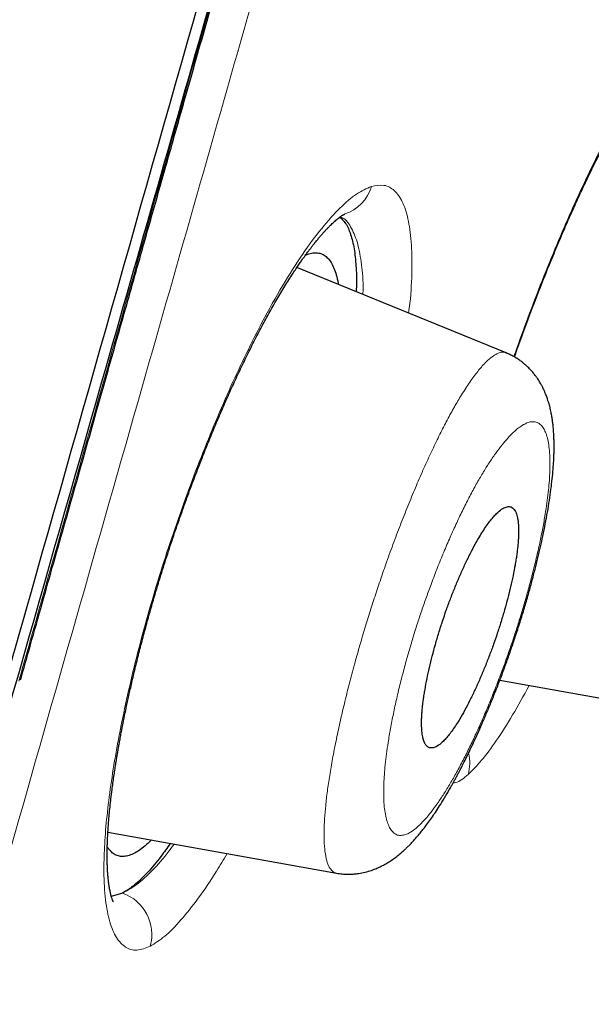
# Model space of a CAD drawing. Header units: millimetres. Extents: x 8 to 473, y 11 to 654.
# Tile 619 of 656: x 447.46 to 451.51, y 558.98 to 565.96. Entities that reach past the tile are written whole.
import ezdxf

# ---------------------------------------------------------------- set-up
doc = ezdxf.new("R2010")
doc.units = ezdxf.units.MM

msp = doc.modelspace()

# ---------------------------------------------------------------- linework, layer by layer
at = {"color": 7, "linetype": 'Continuous', "lineweight": 30}
for p, q in [((450.9049, 563.5999), (449.4221, 564.2038)), ((450.8602, 561.2796), (451.9202, 561.0896)), ((448.0837, 560.2028), (449.7032, 559.9125)), ((448.1876, 559.7709), (448.1078, 559.748))]:
    msp.add_line(p, q, dxfattribs=at)
at = {"color": 8, "linetype": 'Continuous', "lineweight": 0}
for centre, radius, start, end in [((449.6756, 564.8566), 0.2859, 287.65827, 344.28181), ((450.3543, 560.6931), 0.2933, 343.95769, 13.51961), ((448.0854, 559.4788), 0.3095, 344.1515, 70.71611)]:
    msp.add_arc(centre, radius, start, end, dxfattribs=at)
at = {"color": 7, "linetype": 'Continuous', "lineweight": 30}
for points, knots in [([(470.1608, 650.2847), (470.1654, 650.2685), (470.1751, 650.2342), (470.1654, 650.1301), (470.1214, 649.9157), (470.0193, 649.5055), (469.8502, 648.8522), (469.6064, 647.9407), (469.2849, 646.7779), (468.8814, 645.329), (468.4353, 643.7426), (467.9675, 642.0862), (467.5037, 640.4457), (466.9694, 638.5517), (466.3595, 636.3746), (465.6859, 633.9339), (464.9217, 631.1515), (464.0772, 628.0633), (463.1636, 624.7138), (462.2419, 621.3307), (461.3169, 617.9384), (460.0873, 613.4266), (458.5443, 607.7908), (456.6918, 601.0441), (454.8383, 594.3309), (452.9864, 587.6382), (451.1612, 581.0945), (449.3675, 574.6805), (447.6064, 568.3986), (446.0876, 562.982), (444.8124, 558.4382), (443.7808, 554.7617), (442.754, 551.1009), (442.091, 548.7319), (441.7579, 547.5418)], [0, 0, 0, 0, 0.026643, 0.056461, 0.086551, 0.11684, 0.14723, 0.177651, 0.208116, 0.238721, 0.269551, 0.290293, 0.311234, 0.332423, 0.353891, 0.375326, 0.396544, 0.421695, 0.446548, 0.471138, 0.49552, 0.519728, 0.567844, 0.615722, 0.66337, 0.710804, 0.758299, 0.802852, 0.847609, 0.892545, 0.919139, 0.945881, 0.972812, 1, 1, 1, 1]), ([(454.4334, 650.0654), (454.4319, 650.0625), (454.4075, 650.0171), (454.362, 649.9324), (454.2984, 649.8139), (454.2394, 649.7042), (454.1848, 649.6023), (454.1341, 649.5078), (454.0875, 649.4208), (454.0449, 649.3414), (454.0068, 649.2703), (453.9732, 649.2075), (453.944, 649.1529), (453.9192, 649.1066), (453.899, 649.0688), (453.8832, 649.0394), (453.871, 649.0166), (453.8601, 648.9962), (453.8455, 648.9688), (453.8247, 648.9299), (453.7981, 648.8801), (453.7679, 648.8236), (453.7344, 648.7609), (453.6976, 648.692), (453.6421, 648.5881), (453.5702, 648.4534), (453.4835, 648.2906), (453.3993, 648.1326), (453.3177, 647.9794), (453.2387, 647.8308), (453.1614, 647.6854), (453.0832, 647.5381), (453.0013, 647.3838), (452.9142, 647.2194), (452.8216, 647.0446), (452.7237, 646.8594), (452.6203, 646.664), (452.5117, 646.4581), (452.4173, 646.2791), (452.3385, 646.1295), (452.2775, 646.0137), (452.218, 645.9005), (452.1616, 645.7933), (452.1092, 645.6936), (452.0617, 645.6031), (452.0188, 645.5214), (451.9804, 645.4483), (451.9456, 645.3819), (451.9143, 645.3222), (451.8884, 645.2728), (451.8674, 645.2328), (451.85, 645.1997), (451.8318, 645.165), (451.8105, 645.1242), (451.7845, 645.0747), (451.7546, 645.0175), (451.7209, 644.9532), (451.6836, 644.8819), (451.6422, 644.8027), (451.5977, 644.7176), (451.4986, 644.5278), (451.3476, 644.2385), (451.1536, 643.866), (450.9705, 643.5136), (450.7978, 643.1805), (450.6283, 642.853), (450.4622, 642.5316), (450.2999, 642.2167), (450.1414, 641.9088), (449.987, 641.6083), (449.8471, 641.3356), (449.721, 641.0896), (449.6083, 640.8691), (449.498, 640.6532), (449.3955, 640.4523), (449.3013, 640.2676), (449.2159, 640.0998), (449.1345, 639.9397), (449.057, 639.7872), (448.9838, 639.643), (448.915, 639.5073), (448.8504, 639.3799), (448.7897, 639.26), (448.7325, 639.147), (448.6789, 639.041), (448.629, 638.9423), (448.5831, 638.8515), (448.5414, 638.7688), (448.5037, 638.6941), (448.4701, 638.6275), (448.4422, 638.5723), (448.4197, 638.5276), (448.4015, 638.4915), (448.3834, 638.4555), (448.363, 638.4151), (448.3389, 638.3671), (448.3109, 638.3116), (448.2794, 638.249), (448.2444, 638.1795), (448.2033, 638.0978), (448.1556, 638.0029), (448.1009, 637.894), (448.0415, 637.7756), (447.9774, 637.6478), (447.9087, 637.5106), (447.8392, 637.3718), (447.7693, 637.2321), (447.6995, 637.0924), (447.6264, 636.946), (447.5511, 636.7951), (447.451, 636.5942), (447.3283, 636.3477), (447.1753, 636.0397), (447.0172, 635.7208), (446.8544, 635.3918), (446.6924, 635.0639), (446.5314, 634.7372), (446.3715, 634.4121), (446.2166, 634.0963), (446.0665, 633.7899), (445.9345, 633.52), (445.82, 633.2853), (445.7215, 633.0833), (445.6233, 632.8815), (445.5236, 632.6764), (445.41, 632.4424), (445.2819, 632.1781), (445.1386, 631.8819), (444.9961, 631.5867), (444.8547, 631.2935), (444.7149, 631.0028), (444.5714, 630.7039), (444.4243, 630.3969), (444.2736, 630.0817), (444.1193, 629.7584), (443.9614, 629.4267), (443.7998, 629.0866), (443.6346, 628.7379), (443.4657, 628.3807), (443.2931, 628.0148), (443.1204, 627.6477), (442.9477, 627.2797), (442.7751, 626.9111), (442.5995, 626.535), (442.4208, 626.1514), (442.2543, 625.7929), (442.1004, 625.4608), (441.9594, 625.1561), (441.8175, 624.8485), (441.6763, 624.5419), (441.5377, 624.2403), (441.3951, 623.9292), (441.2489, 623.6097), (441.0996, 623.2825), (440.9552, 622.9655), (440.8205, 622.6692), (440.6953, 622.3929), (440.579, 622.1362), (440.4668, 621.8879), (440.3587, 621.6481), (440.2546, 621.4169), (440.1545, 621.1942), (440.0584, 620.9801), (439.9662, 620.7746), (439.8781, 620.5776), (439.7938, 620.389), (439.7134, 620.2089), (439.6369, 620.0373), (439.5643, 619.8741), (439.4955, 619.7193), (439.4305, 619.573), (439.3684, 619.4331), (439.3094, 619.3), (439.2535, 619.1738), (439.2013, 619.0558), (439.152, 618.9443), (439.105, 618.8378), (439.0621, 618.7407), (439.0232, 618.6525), (438.9885, 618.5737), (438.9562, 618.5005), (438.9268, 618.4338), (438.9005, 618.374), (438.8771, 618.3209), (438.8559, 618.2725), (438.8351, 618.2254), (438.8074, 618.1623), (438.7714, 618.0805), (438.7264, 617.9778), (438.6776, 617.8665), (438.6246, 617.7457), (438.5675, 617.6152), (438.5062, 617.475), (438.441, 617.3259), (438.372, 617.1678), (438.2992, 617.0007), (438.2226, 616.8247), (438.1399, 616.6346), (438.0511, 616.43), (437.956, 616.2104), (437.8565, 615.9805), (437.7528, 615.7403), (437.6454, 615.4914), (437.5346, 615.2338), (437.4203, 614.9675), (437.3017, 614.6908), (437.1836, 614.4145), (437.066, 614.139), (436.9493, 613.8649), (436.8291, 613.582), (436.7056, 613.2905), (436.5787, 612.9906), (436.4487, 612.6825), (436.3158, 612.3666), (436.18, 612.0432), (436.0415, 611.7125), (435.9002, 611.3744), (435.7562, 611.0286), (435.6092, 610.6747), (435.4591, 610.3124), (435.3058, 609.9412), (435.1493, 609.5611), (434.9871, 609.1659), (434.8195, 608.7563), (434.6471, 608.3336), (434.4731, 607.9053), (434.2977, 607.4721), (434.1209, 607.0338), (433.9371, 606.5767), (433.7463, 606.1002), (433.5482, 605.6035), (433.3481, 605.0995), (433.1458, 604.5878), (432.9413, 604.0684), (432.7349, 603.5417), (432.52, 602.9909), (432.2972, 602.4169), (432.0664, 601.8195), (431.8344, 601.2155), (431.6005, 600.6035), (431.3873, 600.0425), (431.1948, 599.5334), (431.023, 599.0775), (430.85, 598.6161), (430.6762, 598.1507), (430.5026, 597.684), (430.3305, 597.2195), (430.1554, 596.7447), (429.9772, 596.2592), (429.7946, 595.7596), (429.6117, 595.2566), (429.4273, 594.7474), (429.2317, 594.2042), (429.0252, 593.6279), (428.8086, 593.0199), (428.5916, 592.4069), (428.3735, 591.7871), (428.1554, 591.1637), (427.9378, 590.5377), (427.721, 589.91), (427.5034, 589.2761), (427.2931, 588.6594), (427.0905, 588.0614), (426.8957, 587.483), (426.7003, 586.8994), (426.5037, 586.3087), (426.306, 585.7107), (426.1078, 585.1073), (425.9099, 584.5008), (425.7123, 583.8915), (425.5144, 583.277), (425.3157, 582.6556), (425.1165, 582.0286), (424.9176, 581.3979), (424.7187, 580.7626), (424.5193, 580.1211), (424.3196, 579.4738), (424.1027, 578.7653), (423.8689, 577.995), (423.6185, 577.1615), (423.3685, 576.3208), (423.1189, 575.473), (422.8772, 574.6432), (422.6431, 573.831), (422.4165, 573.0367), (422.1904, 572.2359), (421.9649, 571.4291), (421.7402, 570.616), (421.516, 569.796), (421.3086, 569.0286), (421.1177, 568.315), (420.9433, 567.6569), (420.7697, 566.996), (420.5968, 566.3309), (420.424, 565.6602), (420.2515, 564.9837), (420.0702, 564.2654), (419.8806, 563.5056), (419.6827, 562.7027), (419.4857, 561.8938), (419.2901, 561.0796), (419.0959, 560.2608), (418.9065, 559.4511), (418.7216, 558.6501), (418.5414, 557.8589), (418.3628, 557.0635), (418.1856, 556.2643), (418.0693, 555.7298), (418.011, 555.4618)], [0, 0, 0, 0, 0.000098, 0.001589, 0.002961, 0.004242, 0.00543, 0.006526, 0.007549, 0.008475, 0.009305, 0.010038, 0.010675, 0.011215, 0.011658, 0.011998, 0.012244, 0.012453, 0.012707, 0.013199, 0.013803, 0.014438, 0.015163, 0.015978, 0.016832, 0.01877, 0.020652, 0.022477, 0.024245, 0.025957, 0.027612, 0.029269, 0.031038, 0.032921, 0.03492, 0.037035, 0.039266, 0.041612, 0.044074, 0.045383, 0.046721, 0.048028, 0.049247, 0.050381, 0.051428, 0.052336, 0.053167, 0.053922, 0.054599, 0.0552, 0.055603, 0.055963, 0.056324, 0.056783, 0.057341, 0.058, 0.058713, 0.059514, 0.060405, 0.061382, 0.062385, 0.066803, 0.071131, 0.074925, 0.078657, 0.082323, 0.085919, 0.089437, 0.092874, 0.096225, 0.099487, 0.101989, 0.10444, 0.106842, 0.109184, 0.111131, 0.112992, 0.114769, 0.116461, 0.118068, 0.119563, 0.120976, 0.122305, 0.123549, 0.124732, 0.125825, 0.12683, 0.127746, 0.128572, 0.129309, 0.129957, 0.130402, 0.130792, 0.131153, 0.131594, 0.132127, 0.132741, 0.133433, 0.134198, 0.135038, 0.136134, 0.137333, 0.138637, 0.140043, 0.141553, 0.143166, 0.144627, 0.146163, 0.147774, 0.149456, 0.15114, 0.154396, 0.157583, 0.161287, 0.164896, 0.168411, 0.172075, 0.175635, 0.179091, 0.182444, 0.185691, 0.187941, 0.190136, 0.192311, 0.194549, 0.196853, 0.19997, 0.203199, 0.20654, 0.209617, 0.212782, 0.216035, 0.219375, 0.222802, 0.226316, 0.22992, 0.233613, 0.237397, 0.241273, 0.245242, 0.249301, 0.253212, 0.257204, 0.261275, 0.265426, 0.269655, 0.272904, 0.276197, 0.279534, 0.28287, 0.286126, 0.289301, 0.292939, 0.296465, 0.299882, 0.303186, 0.306042, 0.308806, 0.311478, 0.314057, 0.316544, 0.318938, 0.321239, 0.323448, 0.325564, 0.327589, 0.329523, 0.331365, 0.333117, 0.334777, 0.336347, 0.337826, 0.339278, 0.340631, 0.341885, 0.343076, 0.344216, 0.345306, 0.346199, 0.347051, 0.347837, 0.348552, 0.349195, 0.349759, 0.350256, 0.35075, 0.351274, 0.352281, 0.35338, 0.354571, 0.355854, 0.357258, 0.358758, 0.360354, 0.362045, 0.363832, 0.365713, 0.36769, 0.369926, 0.372272, 0.374727, 0.377292, 0.379965, 0.382698, 0.385538, 0.388487, 0.391547, 0.394375, 0.397295, 0.400308, 0.403412, 0.406605, 0.409883, 0.413244, 0.416683, 0.420196, 0.423787, 0.427457, 0.431212, 0.435054, 0.43899, 0.44302, 0.447141, 0.451552, 0.456033, 0.460564, 0.465145, 0.469776, 0.47446, 0.479632, 0.484871, 0.490184, 0.495575, 0.50105, 0.5066, 0.512209, 0.518433, 0.524705, 0.531042, 0.537459, 0.543972, 0.548688, 0.553463, 0.558297, 0.563178, 0.568071, 0.572938, 0.577743, 0.582952, 0.588145, 0.593384, 0.59869, 0.604071, 0.610361, 0.61669, 0.623049, 0.629483, 0.636009, 0.64247, 0.648969, 0.655537, 0.662177, 0.668131, 0.674101, 0.680125, 0.686228, 0.692406, 0.698644, 0.704904, 0.711166, 0.717479, 0.723888, 0.73035, 0.736821, 0.743335, 0.749925, 0.756573, 0.763256, 0.771713, 0.780244, 0.788845, 0.797504, 0.80623, 0.814259, 0.822361, 0.830516, 0.838728, 0.846995, 0.855321, 0.863723, 0.870371, 0.877044, 0.883739, 0.890466, 0.897249, 0.904107, 0.910995, 0.919032, 0.927134, 0.93531, 0.943515, 0.951754, 0.960056, 0.967965, 0.975929, 0.983915, 0.991936, 1, 1, 1, 1]), ([(471.4836, 648.3303), (471.4879, 648.3155), (471.497, 648.2838), (471.4877, 648.1781), (471.4456, 647.9599), (471.3474, 647.5483), (471.1956, 646.941), (470.9982, 646.1797), (470.7686, 645.319), (470.4898, 644.2895), (470.1584, 643.0731), (469.787, 641.7247), (469.3798, 640.2544), (468.9431, 638.6817), (468.4864, 637.039), (468.0241, 635.3663), (467.5731, 633.7197), (467.092, 631.9576), (466.5304, 629.9002), (465.8857, 627.5387), (465.1596, 624.8816), (464.4179, 622.1717), (463.6656, 619.4295), (462.906, 616.6678), (461.888, 612.9715), (460.6042, 608.3349), (459.0557, 602.7627), (457.5018, 597.1937), (455.9437, 591.6319), (454.3834, 586.0743), (452.8986, 580.8141), (451.495, 575.8491), (450.1724, 571.1824), (448.8505, 566.5241), (447.6958, 562.4581), (446.7083, 558.9853), (445.8879, 556.0994), (445.0749, 553.2398), (444.2714, 550.4099), (443.7526, 548.575), (443.4929, 547.6567)], [0, 0, 0, 0, 0.0263947, 0.0567135, 0.0870843, 0.1174919, 0.1479186, 0.1722719, 0.1966285, 0.2209895, 0.2453683, 0.2697732, 0.2901329, 0.310517, 0.330927, 0.3462517, 0.3615813, 0.3769064, 0.39222, 0.4126117, 0.4329787, 0.453321, 0.473641, 0.4939369, 0.5142124, 0.554725, 0.5952005, 0.6356391, 0.6760307, 0.7163943, 0.7567769, 0.7907369, 0.8247232, 0.8587319, 0.8927619, 0.9141655, 0.9355885, 0.9570317, 0.9784983, 1, 1, 1, 1]), ([(447.4647, 561.2817), (447.4814, 561.3406), (447.5256, 561.4969), (447.5972, 561.7501), (447.6794, 562.0407), (447.7611, 562.3293), (447.8421, 562.6158), (447.9221, 562.8988), (447.9999, 563.1739), (448.0747, 563.4389), (448.1465, 563.693), (448.2158, 563.938), (448.2781, 564.1584), (448.3348, 564.3586), (448.3872, 564.5439), (448.4412, 564.7348), (448.5007, 564.9449), (448.5659, 565.1753), (448.6371, 565.4266), (448.7107, 565.6867), (448.7864, 565.954), (448.8631, 566.2249), (448.9636, 566.5796), (449.0867, 567.0143), (449.2319, 567.5271), (449.3753, 568.0332), (449.5174, 568.5351), (449.7048, 569.1965), (449.9378, 570.0192), (450.2342, 571.066), (450.5485, 572.176), (450.8806, 573.3493), (451.2206, 574.5511), (451.5686, 575.7813), (451.9244, 577.0401), (452.2801, 578.2994), (452.6357, 579.559), (453.0324, 580.9658), (453.4705, 582.5195), (453.9494, 584.2203), (454.4277, 585.9213), (454.9052, 587.6226), (455.3815, 589.3243), (455.848, 590.9938), (456.3049, 592.6312), (456.7521, 594.2363), (457.1991, 595.8417), (457.6457, 597.4473), (458.0495, 598.9), (458.4105, 600.1999), (458.7289, 601.3469), (459.047, 602.4938), (459.3648, 603.6406), (459.6824, 604.7873), (459.9997, 605.9337), (460.3021, 607.0271), (460.5197, 607.8144), (460.6316, 608.2195), (460.6525, 608.2954)], [0, 0, 0, 0, 0.003805, 0.010102, 0.016351, 0.022552, 0.028705, 0.034808, 0.040766, 0.046408, 0.051855, 0.057108, 0.062165, 0.06603, 0.06999, 0.074081, 0.078303, 0.0835, 0.088884, 0.094453, 0.100209, 0.106049, 0.111843, 0.122976, 0.133937, 0.144725, 0.155409, 0.166092, 0.187077, 0.208062, 0.233044, 0.258026, 0.283008, 0.309774, 0.336541, 0.363309, 0.390078, 0.416849, 0.452974, 0.489095, 0.525215, 0.561336, 0.597458, 0.633581, 0.667639, 0.701698, 0.735756, 0.769816, 0.803876, 0.828205, 0.852534, 0.876862, 0.901191, 0.92552, 0.949849, 0.974178, 0.995159, 1, 1, 1, 1]), ([(443.571, 547.5475), (443.9257, 548.8304), (444.6318, 551.3846), (445.7606, 555.3792), (446.9058, 559.4133), (448.1991, 563.9488), (449.4921, 568.476), (450.3966, 571.6489), (450.7776, 572.9855)], [0, 0, 0, 0, 0.159782, 0.318102, 0.476219, 0.6347, 0.846114, 1, 1, 1, 1]), ([(450.9642, 563.5706), (450.97, 563.5871), (450.9939, 563.6555), (451.0376, 563.7753), (451.0954, 563.9301), (451.1554, 564.0847), (451.2144, 564.2318), (451.2709, 564.368), (451.3232, 564.4902), (451.3724, 564.6018), (451.4183, 564.703), (451.4607, 564.7938), (451.4995, 564.8746), (451.5347, 564.946), (451.5666, 565.0092), (451.5953, 565.0649), (451.6211, 565.1138), (451.6447, 565.1577), (451.6668, 565.198), (451.6882, 565.2364), (451.7066, 565.2686), (451.723, 565.297), (451.7385, 565.3236), (451.7563, 565.3535), (451.7755, 565.3852), (451.7956, 565.4176), (451.8163, 565.4501), (451.8412, 565.4883), (451.8692, 565.5299), (451.8993, 565.5724), (451.9269, 565.6098), (451.9522, 565.6421), (451.9734, 565.6679), (451.9915, 565.6887), (452.0068, 565.7055), (452.0204, 565.7196), (452.0299, 565.7289), (452.0363, 565.7349), (452.0405, 565.7387), (452.0449, 565.7427), (452.0496, 565.7467), (452.0549, 565.7511), (452.0606, 565.7555), (452.0638, 565.7576), (452.0655, 565.7588)], [0, 0, 0, 0, 0.0145869, 0.0603107, 0.1068171, 0.1540996, 0.2021496, 0.2447468, 0.2849127, 0.3226134, 0.3578529, 0.3906343, 0.4204036, 0.4477719, 0.4727549, 0.4953637, 0.5159518, 0.5344043, 0.5523115, 0.569896, 0.5871591, 0.5980024, 0.6112188, 0.6267649, 0.6436164, 0.6613264, 0.679893, 0.6991861, 0.7294301, 0.7587811, 0.7871011, 0.8139442, 0.8399744, 0.8595343, 0.8802132, 0.8994483, 0.9165743, 0.9240067, 0.931404, 0.9390708, 0.9494561, 0.9630837, 0.9799378, 1, 1, 1, 1]), ([(448.1222, 559.709), (448.1222, 559.7091), (448.1221, 559.7092), (448.1213, 559.7108), (448.12, 559.7135), (448.1187, 559.7164), (448.1176, 559.7191), (448.1164, 559.722), (448.1148, 559.7262), (448.1126, 559.7323), (448.1102, 559.7397), (448.108, 559.7473), (448.1061, 559.754), (448.1043, 559.7608), (448.1023, 559.7692), (448.0998, 559.7805), (448.0971, 559.7937), (448.0946, 559.8074), (448.0927, 559.8195), (448.091, 559.8306), (448.0894, 559.8422), (448.0877, 559.8559), (448.0857, 559.875), (448.0834, 559.8995), (448.0814, 559.9286), (448.0799, 559.9583), (448.079, 559.9863), (448.0785, 560.0115), (448.0784, 560.0326), (448.0784, 560.0505), (448.0786, 560.068), (448.0789, 560.0881), (448.0795, 560.1126), (448.0806, 560.1415), (448.082, 560.1731), (448.0839, 560.2061), (448.086, 560.2387), (448.089, 560.2785), (448.0931, 560.3254), (448.0986, 560.3816), (448.1052, 560.4411), (448.1122, 560.4977), (448.1193, 560.5506), (448.1257, 560.5965), (448.1322, 560.6401), (448.1381, 560.6779), (448.1432, 560.7095), (448.1477, 560.7368), (448.1521, 560.7631), (448.1568, 560.7903), (448.162, 560.82), (448.1679, 560.8524), (448.1744, 560.8877), (448.1832, 560.9343), (448.1948, 560.9938), (448.2101, 561.0682), (448.2276, 561.1505), (448.2478, 561.2408), (448.2708, 561.3393), (448.2967, 561.4451), (448.325, 561.5555), (448.3549, 561.6674), (448.3859, 561.7785), (448.4222, 561.9038), (448.4644, 562.0426), (448.5128, 562.1939), (448.562, 562.3413), (448.6119, 562.4843), (448.6621, 562.6227), (448.7123, 562.7561), (448.7604, 562.8792), (448.8066, 562.9939), (448.8517, 563.1024), (448.8986, 563.2118), (448.9475, 563.3222), (448.9983, 563.433), (449.0508, 563.5435), (449.1049, 563.6532), (449.1605, 563.7611), (449.2171, 563.8662), (449.2741, 563.967), (449.3308, 564.0622), (449.3749, 564.1323), (449.4068, 564.1811), (449.4268, 564.211), (449.4454, 564.2381), (449.4616, 564.2612), (449.4749, 564.2799), (449.4853, 564.2943), (449.4945, 564.3068), (449.5043, 564.32), (449.5163, 564.3359), (449.5296, 564.3532), (449.5432, 564.3706), (449.5583, 564.3894), (449.5741, 564.4087), (449.5911, 564.4287), (449.6077, 564.4477), (449.6246, 564.4663), (449.6408, 564.4834), (449.6551, 564.4981), (449.6676, 564.5104), (449.68, 564.5221), (449.6928, 564.5337), (449.7056, 564.5447), (449.7165, 564.5536), (449.7254, 564.5605), (449.7324, 564.5656), (449.739, 564.5702), (449.7446, 564.5739), (449.7489, 564.5766), (449.7523, 564.5787), (449.7555, 564.5805), (449.7582, 564.582), (449.7606, 564.5832), (449.7624, 564.5841), (449.7626, 564.5842), (449.7628, 564.5843)], [0, 0, 0, 0, 0.005534, 0.011469, 0.017179, 0.022159, 0.025426, 0.028575, 0.032423, 0.03699, 0.042979, 0.047951, 0.051713, 0.054966, 0.059212, 0.064504, 0.071117, 0.076941, 0.081756, 0.085582, 0.089541, 0.094244, 0.099693, 0.108363, 0.117143, 0.125447, 0.133273, 0.13947, 0.144712, 0.148879, 0.152479, 0.15704, 0.16267, 0.168958, 0.175968, 0.182811, 0.1894, 0.195735, 0.206391, 0.216406, 0.227026, 0.2385, 0.24615, 0.254139, 0.261625, 0.267789, 0.272629, 0.276942, 0.280863, 0.285149, 0.2898, 0.294832, 0.300253, 0.306062, 0.316104, 0.327129, 0.339137, 0.352128, 0.366102, 0.381058, 0.3966, 0.411939, 0.427055, 0.44194, 0.46278, 0.483142, 0.503038, 0.522473, 0.541451, 0.559972, 0.578034, 0.593475, 0.609174, 0.625429, 0.642237, 0.659592, 0.677489, 0.695923, 0.71489, 0.734373, 0.754285, 0.774266, 0.79427, 0.801747, 0.809227, 0.816345, 0.82243, 0.82747, 0.831465, 0.834363, 0.838164, 0.842902, 0.848514, 0.854117, 0.859424, 0.866962, 0.873947, 0.881211, 0.888893, 0.896816, 0.903731, 0.909592, 0.915682, 0.923221, 0.930552, 0.937331, 0.943294, 0.948613, 0.954082, 0.959779, 0.963597, 0.96736, 0.971171, 0.976161, 0.982636, 0.990586, 1, 1, 1, 1]), ([(449.7274, 564.5619), (449.7415, 564.5484), (449.7717, 564.5195), (449.8048, 564.4427), (449.8295, 564.3422), (449.8423, 564.2188), (449.8466, 564.1154), (449.8432, 564.047), (449.8425, 564.0326)], [0, 0, 0, 0, 0.176894, 0.37747, 0.573158, 0.764022, 0.950208, 1, 1, 1, 1]), ([(449.4834, 564.2915), (449.4914, 564.2951), (449.5126, 564.3046), (449.5441, 564.31), (449.5779, 564.3088), (449.6086, 564.2979), (449.636, 564.2779), (449.6601, 564.249), (449.681, 564.2116), (449.6983, 564.1651), (449.71, 564.1226), (449.7147, 564.0928), (449.7161, 564.0841)], [0, 0, 0, 0, 0.066744, 0.17746, 0.28816, 0.398925, 0.509815, 0.620822, 0.731919, 0.843064, 0.95421, 1, 1, 1, 1]), ([(449.7035, 559.9124), (449.717, 559.9103), (449.7415, 559.9065), (449.7754, 559.9048), (449.8012, 559.9049), (449.8262, 559.9062), (449.8559, 559.9092), (449.8966, 559.9164), (449.9398, 559.9281), (449.9788, 559.9423), (450.0135, 559.9578), (450.0448, 559.974), (450.0765, 559.9929), (450.1075, 560.0138), (450.1373, 560.0363), (450.1645, 560.059), (450.1873, 560.0795), (450.2071, 560.0985), (450.2272, 560.1187), (450.2509, 560.1439), (450.2764, 560.1728), (450.3, 560.2012), (450.321, 560.2278), (450.3437, 560.2576), (450.3688, 560.2921), (450.3971, 560.333), (450.4268, 560.3781), (450.4541, 560.4215), (450.4773, 560.4601), (450.4945, 560.4894), (450.5092, 560.515), (450.5221, 560.5379), (450.5343, 560.5598), (450.5463, 560.5818), (450.5581, 560.6039), (450.5722, 560.6305), (450.5891, 560.6631), (450.6098, 560.7038), (450.633, 560.7506), (450.6579, 560.8023), (450.6843, 560.8587), (450.712, 560.9198), (450.7418, 560.9873), (450.7734, 561.0614), (450.8067, 561.1423), (450.8412, 561.2293), (450.8757, 561.3196), (450.909, 561.4104), (450.9404, 561.4993), (450.972, 561.5929), (451.0035, 561.6906), (451.0344, 561.7913), (451.0623, 561.8873), (451.0875, 561.9785), (451.11, 562.0648), (451.1302, 562.1465), (451.1486, 562.225), (451.1662, 562.3053), (451.183, 562.3879), (451.1986, 562.4721), (451.2121, 562.5541), (451.2232, 562.6322), (451.2319, 562.7056), (451.2382, 562.7731), (451.2418, 562.8258), (451.2436, 562.866), (451.2446, 562.8962), (451.2451, 562.9266), (451.245, 562.9573), (451.2443, 562.9883), (451.243, 563.0207), (451.2407, 563.0548), (451.2376, 563.0879), (451.2339, 563.118), (451.2294, 563.1475), (451.2237, 563.1786), (451.2162, 563.2122), (451.2084, 563.241), (451.2013, 563.2637), (451.1957, 563.2803), (451.1902, 563.2953), (451.1839, 563.3112), (451.1756, 563.3307), (451.1659, 563.3514), (451.156, 563.3704), (451.1473, 563.3857), (451.1384, 563.4004), (451.1285, 563.4158), (451.1177, 563.4312), (451.1049, 563.4483), (451.0879, 563.469), (451.0662, 563.4923), (451.0445, 563.5128), (451.0278, 563.5268), (451.0155, 563.5365), (451.0039, 563.5452), (450.9879, 563.5563), (450.9659, 563.5701), (450.9377, 563.5857), (450.9163, 563.5949), (450.9047, 563.5999)], [0, 0, 0, 0, 0.009371, 0.016984, 0.022776, 0.026707, 0.033856, 0.044026, 0.055413, 0.066265, 0.075052, 0.084424, 0.094344, 0.104947, 0.115817, 0.126134, 0.135364, 0.142344, 0.150027, 0.160827, 0.172509, 0.182682, 0.191679, 0.200752, 0.213407, 0.225919, 0.239443, 0.254578, 0.263837, 0.271809, 0.278508, 0.284238, 0.289868, 0.295455, 0.301, 0.306504, 0.315148, 0.324776, 0.335694, 0.3479, 0.360112, 0.373384, 0.387714, 0.403101, 0.419544, 0.437041, 0.455071, 0.472609, 0.489635, 0.506143, 0.526054, 0.545176, 0.563517, 0.581081, 0.597866, 0.613872, 0.629403, 0.645002, 0.662922, 0.680945, 0.699075, 0.71724, 0.73472, 0.75133, 0.766761, 0.774673, 0.782414, 0.790495, 0.798913, 0.807417, 0.816055, 0.826052, 0.836123, 0.844617, 0.852465, 0.861813, 0.871838, 0.8819, 0.887371, 0.892071, 0.896427, 0.900593, 0.906025, 0.913185, 0.918705, 0.923, 0.926942, 0.931665, 0.936691, 0.940924, 0.947524, 0.95578, 0.963033, 0.968458, 0.971064, 0.973891, 0.978228, 0.984053, 0.99133, 1, 1, 1, 1]), ([(450.3671, 560.7994), (450.3759, 560.7992), (450.3935, 560.7987), (450.4252, 560.8161), (450.4561, 560.8422), (450.4843, 560.8723), (450.5081, 560.9018), (450.5327, 560.936), (450.5581, 560.9746), (450.5872, 561.0225), (450.6198, 561.0807), (450.6553, 561.15), (450.69, 561.223), (450.7237, 561.2989), (450.7561, 561.3767), (450.7869, 561.4553), (450.8159, 561.5339), (450.8435, 561.6139), (450.8696, 561.6955), (450.8943, 561.7787), (450.9168, 561.8612), (450.937, 561.9423), (450.9545, 562.0211), (450.9666, 562.0841), (450.9748, 562.1324), (450.9801, 562.1677), (450.9845, 562.2017), (450.9882, 562.2349), (450.991, 562.2671), (450.9928, 562.2984), (450.9937, 562.3284), (450.9935, 562.357), (450.9922, 562.3837), (450.9897, 562.4086), (450.986, 562.4307), (450.9812, 562.4504), (450.9751, 562.4678), (450.9674, 562.4831), (450.9579, 562.4957), (450.9464, 562.5049), (450.9295, 562.5113), (450.9058, 562.5094), (450.8741, 562.493), (450.8427, 562.4668), (450.8143, 562.4368), (450.7903, 562.4075), (450.7654, 562.3734), (450.7398, 562.3348), (450.7105, 562.2871), (450.6776, 562.229), (450.642, 562.16), (450.6071, 562.0871), (450.5733, 562.0113), (450.5408, 561.9336), (450.51, 561.855), (450.4811, 561.7763), (450.4537, 561.6964), (450.4277, 561.6151), (450.4034, 561.5323), (450.3811, 561.4499), (450.3613, 561.3688), (450.344, 561.2898), (450.3321, 561.2266), (450.3241, 561.1779), (450.3189, 561.1424), (450.3145, 561.1081), (450.3111, 561.0762), (450.3087, 561.0465), (450.307, 561.0189), (450.3061, 560.9923), (450.3059, 560.9666), (450.3066, 560.9422), (450.3081, 560.9192), (450.3105, 560.8976), (450.3146, 560.8738), (450.3213, 560.8486), (450.3323, 560.8248), (450.3471, 560.8064), (450.3602, 560.8018), (450.3671, 560.7994)], [0, 0, 0, 0, 0.020805, 0.041614, 0.062425, 0.074867, 0.087333, 0.099825, 0.112344, 0.124889, 0.141788, 0.158312, 0.174466, 0.190253, 0.20568, 0.220751, 0.235471, 0.249847, 0.265065, 0.280384, 0.295813, 0.311359, 0.327028, 0.342829, 0.350784, 0.358773, 0.366799, 0.374862, 0.383241, 0.391801, 0.400545, 0.409472, 0.418583, 0.427879, 0.43736, 0.44633, 0.455879, 0.466007, 0.476715, 0.488003, 0.49987, 0.520688, 0.541512, 0.562342, 0.574781, 0.587248, 0.599745, 0.612271, 0.624829, 0.641709, 0.658218, 0.674362, 0.690144, 0.70557, 0.720647, 0.735378, 0.749772, 0.764873, 0.780108, 0.795484, 0.811009, 0.82669, 0.842534, 0.850523, 0.858554, 0.86663, 0.874751, 0.882048, 0.889494, 0.897088, 0.904831, 0.912723, 0.920765, 0.928958, 0.937301, 0.950832, 0.965792, 0.982181, 1, 1, 1, 1]), ([(448.3923, 560.1474), (448.3808, 560.1362), (448.3539, 560.1102), (448.3143, 560.0794), (448.2731, 560.0535), (448.2345, 560.0369), (448.1982, 560.0286), (448.1764, 560.031), (448.1655, 560.0322)], [0, 0, 0, 0, 0.131217, 0.304509, 0.477993, 0.651697, 0.825672, 1, 1, 1, 1]), ([(448.5253, 560.1236), (448.503, 560.0917), (448.4472, 560.0117), (448.3626, 559.9125), (448.2707, 559.8217), (448.2155, 559.788), (448.1876, 559.7709)], [0, 0, 0, 0, 0.176573, 0.44355, 0.717992, 1, 1, 1, 1]), ([(448.1655, 560.0322), (448.1552, 560.0351), (448.1345, 560.041), (448.1077, 560.0622), (448.0892, 560.0821), (448.0808, 560.0979), (448.0793, 560.1008)], [0, 0, 0, 0, 0.3103619, 0.6199563, 0.928934, 1, 1, 1, 1])]:
    msp.add_open_spline(points, degree=3, knots=knots, dxfattribs=at)
at = {"color": 8, "linetype": 'Continuous', "lineweight": 0}
for points, knots in [([(471.4351, 646.6861), (471.4333, 646.6535), (471.4298, 646.5884), (471.3834, 646.3811), (471.2845, 645.9866), (471.1326, 645.4041), (470.9358, 644.6706), (470.7047, 643.8307), (470.4236, 642.8277), (470.0885, 641.641), (469.7139, 640.3206), (469.3035, 638.8812), (468.8645, 637.339), (468.3682, 635.5875), (467.8104, 633.5941), (467.1954, 631.3602), (466.5358, 628.9456), (465.8447, 626.4059), (465.1326, 623.7831), (464.4063, 621.1058), (463.6719, 618.3993), (462.9328, 615.6763), (461.9393, 612.014), (460.683, 607.4016), (459.1593, 601.8443), (457.6254, 596.2852), (456.0846, 590.7315), (454.5407, 585.2171), (452.9922, 579.7392), (451.4461, 574.2969), (449.8963, 568.8612), (448.5538, 564.1568), (447.4236, 560.1913), (446.5054, 556.9608), (445.6027, 553.7704), (444.7146, 550.6135), (444.1548, 548.5845), (443.8737, 547.5661)], [0, 0, 0, 0, 0.030875, 0.061712, 0.092529, 0.123402, 0.148227, 0.17321, 0.198303, 0.223286, 0.248239, 0.269168, 0.290108, 0.310917, 0.33167, 0.352646, 0.373652, 0.39457, 0.415527, 0.436491, 0.457375, 0.478202, 0.499018, 0.541033, 0.583124, 0.625219, 0.667272, 0.709317, 0.75061, 0.791934, 0.833292, 0.874698, 0.899774, 0.92478, 0.949757, 0.974781, 1, 1, 1, 1]), ([(429.6151, 550.5894), (429.9829, 551.7761), (430.7184, 554.1497), (431.8432, 557.8475), (432.9761, 561.5932), (434.1149, 565.3783), (435.2583, 569.1849), (436.5954, 573.6436), (438.1274, 578.7549), (439.8552, 584.5121), (441.5868, 590.2706), (443.3332, 596.0246), (445.0907, 601.776), (446.8529, 607.5262), (448.6184, 613.2696), (450.0886, 618.0413), (451.2574, 621.837), (452.1264, 624.6662), (452.9828, 627.4673), (453.8201, 630.2236), (454.6319, 632.9135), (455.3994, 635.4978), (456.1206, 637.9559), (456.5346, 639.4181), (456.7415, 640.1492)], [0, 0, 0, 0, 0.041658, 0.083322, 0.12499, 0.166658, 0.208327, 0.249998, 0.312501, 0.37501, 0.437516, 0.500023, 0.56253, 0.625037, 0.687542, 0.750042, 0.781293, 0.812545, 0.843795, 0.875043, 0.906288, 0.937529, 0.968766, 1, 1, 1, 1]), ([(426.107, 552.7683), (426.198, 553.0706), (426.3801, 553.6753), (426.654, 554.5954), (426.9292, 555.5223), (427.2051, 556.4567), (427.4816, 557.3973), (427.7588, 558.3434), (428.0714, 559.413), (428.4196, 560.6077), (428.8036, 561.9284), (429.1884, 563.2546), (429.5986, 564.6698), (430.0342, 566.1741), (430.4952, 567.7677), (430.9571, 569.3647), (431.4198, 570.9645), (431.8832, 572.5667), (432.3894, 574.3169), (432.9387, 576.215), (433.5311, 578.2609), (434.1243, 580.308), (434.7185, 582.3558), (435.3136, 584.404), (436.023, 586.8424), (436.8482, 589.6705), (437.7888, 592.8884), (438.6226, 595.7142), (439.3427, 598.1497), (439.95, 600.1948), (440.5581, 602.2395), (441.1685, 604.2832), (441.7798, 606.326), (442.3492, 608.2215), (442.8753, 609.97), (443.3583, 611.5715), (443.842, 613.1712), (444.3263, 614.769), (444.811, 616.3643), (445.2638, 617.8514), (445.6846, 619.2305), (446.0731, 620.5019), (446.4612, 621.77), (446.8207, 622.9436), (447.1513, 624.0232), (447.4538, 625.0092), (447.7552, 625.9908), (448.0545, 626.9671), (448.3519, 627.9377), (448.6473, 628.9015), (448.9397, 629.8568), (449.208, 630.7349), (449.4528, 631.5371), (449.6745, 632.2645), (449.8927, 632.9827), (450.1054, 633.6863), (450.3125, 634.375), (450.5142, 635.0481), (450.7113, 635.7083), (450.9028, 636.3529), (451.087, 636.9791), (451.2636, 637.5867), (451.3743, 637.9741), (451.4297, 638.1678)], [0, 0, 0, 0, 0.0112002, 0.0224003, 0.0336003, 0.0448, 0.0559993, 0.0672001, 0.0784002, 0.0937999, 0.1091999, 0.1245994, 0.1399985, 0.1583326, 0.1766674, 0.1950006, 0.2133334, 0.2316663, 0.2499993, 0.273333, 0.2966674, 0.3199998, 0.3433336, 0.3666685, 0.3900017, 0.426667, 0.4633352, 0.5000024, 0.5233359, 0.5466702, 0.570004, 0.5933371, 0.6166701, 0.6400043, 0.6583375, 0.6766701, 0.6950032, 0.7133367, 0.7316701, 0.7500043, 0.7647052, 0.7794045, 0.7941045, 0.8088061, 0.8203559, 0.8319036, 0.8434542, 0.855004, 0.8665551, 0.8781037, 0.8896531, 0.9012034, 0.9102792, 0.9193539, 0.9284275, 0.9375045, 0.9464318, 0.9553601, 0.9642887, 0.9732168, 0.9821445, 0.9910726, 1, 1, 1, 1]), ([(447.4526, 561.2732), (447.5007, 561.4436), (447.8901, 562.8224), (448.7384, 565.8193), (449.9974, 570.2673), (451.3746, 575.1342), (452.9224, 580.6166), (454.6374, 586.7036), (456.5049, 593.3882), (458.3643, 600.0717), (459.7463, 605.0502), (460.502, 607.787), (460.6444, 608.3027)], [0, 0, 0, 0, 0.011048, 0.08938, 0.192448, 0.29604, 0.400011, 0.541874, 0.683674, 0.825415, 0.967105, 1, 1, 1, 1]), ([(450.9596, 563.5731), (450.9884, 563.654), (451.0494, 563.8252), (451.1469, 564.0798), (451.25, 564.3353), (451.3545, 564.5796), (451.4593, 564.81), (451.5633, 565.0233), (451.6652, 565.2177), (451.764, 565.3919), (451.8697, 565.562), (451.9791, 565.7164), (452.0891, 565.8458), (452.1515, 565.8935), (452.1827, 565.9173)], [0, 0, 0, 0, 0.069568, 0.147146, 0.224745, 0.30234, 0.379934, 0.457419, 0.534776, 0.612126, 0.689532, 0.792839, 0.896312, 1, 1, 1, 1]), ([(449.9508, 564.7791), (449.9813, 564.7847), (450.0422, 564.7959), (450.1146, 564.7561), (450.172, 564.6767), (450.2123, 564.5548), (450.2356, 564.3935), (450.2395, 564.1916), (450.232, 564.0185), (450.2175, 563.9044), (450.2145, 563.8811)], [0, 0, 0, 0, 0.138167, 0.275876, 0.413377, 0.550845, 0.688458, 0.826479, 0.964552, 1, 1, 1, 1]), ([(448.3831, 559.3943), (448.3506, 559.3818), (448.2856, 559.3568), (448.2065, 559.381), (448.1421, 559.4481), (448.0944, 559.561), (448.0642, 559.7172), (448.0532, 559.8989), (448.0577, 560.0938), (448.0729, 560.2905), (448.0988, 560.5057), (448.1349, 560.737), (448.181, 560.982), (448.2366, 561.2382), (448.3014, 561.5033), (448.375, 561.7745), (448.457, 562.049), (448.5465, 562.3234), (448.6421, 562.5948), (448.7429, 562.8606), (448.8476, 563.1183), (448.9553, 563.3653), (449.0648, 563.599), (449.1872, 563.841), (449.3212, 564.0804), (449.4636, 564.3042), (449.6002, 564.4891), (449.7285, 564.6317), (449.8478, 564.7345), (449.9164, 564.7642), (449.9508, 564.7791)], [0, 0, 0, 0, 0.041649, 0.083361, 0.12512, 0.166871, 0.208557, 0.250162, 0.281351, 0.312561, 0.343805, 0.375076, 0.406358, 0.437637, 0.468906, 0.500184, 0.531431, 0.562639, 0.593856, 0.625101, 0.656371, 0.687651, 0.718927, 0.750192, 0.791785, 0.833331, 0.874912, 0.916553, 0.958248, 1, 1, 1, 1]), ([(449.8903, 564.0131), (449.8907, 564.0233), (449.8938, 564.1051), (449.8824, 564.2273), (449.8564, 564.377), (449.8115, 564.4848), (449.7692, 564.5477), (449.7374, 564.5612), (449.7305, 564.5642)], [0, 0, 0, 0, 0.031995, 0.258592, 0.484888, 0.71114, 0.937441, 1, 1, 1, 1]), ([(449.7032, 559.9127), (449.7027, 559.9127), (449.693, 559.9125), (449.6776, 559.9227), (449.6554, 559.9457), (449.637, 559.9861), (449.6231, 560.0454), (449.6154, 560.1209), (449.6141, 560.2059), (449.618, 560.2967), (449.6258, 560.39), (449.6379, 560.4926), (449.6544, 560.6038), (449.6748, 560.7225), (449.6991, 560.8473), (449.7269, 560.9774), (449.7582, 561.1121), (449.7927, 561.2505), (449.8282, 561.3841), (449.864, 561.5117), (449.8994, 561.6325), (449.9368, 561.7541), (449.9758, 561.8759), (450.0164, 561.9973), (450.0609, 562.1254), (450.1095, 562.2592), (450.162, 562.3973), (450.2153, 562.5312), (450.269, 562.6601), (450.3227, 562.7835), (450.3763, 562.9005), (450.4294, 563.0106), (450.4816, 563.1129), (450.5325, 563.2066), (450.5861, 563.2982), (450.6414, 563.3845), (450.6973, 563.4617), (450.7495, 563.5231), (450.7942, 563.565), (450.8322, 563.591), (450.8638, 563.6035), (450.8881, 563.6063), (450.9002, 563.6005), (450.9044, 563.5985)], [0, 0, 0, 0, 0.00137, 0.026137, 0.050845, 0.081588, 0.112232, 0.142833, 0.173453, 0.198014, 0.222677, 0.247492, 0.2725, 0.297454, 0.322286, 0.347023, 0.371689, 0.396308, 0.420901, 0.441396, 0.461906, 0.482452, 0.503055, 0.523717, 0.544331, 0.569004, 0.593633, 0.618234, 0.642819, 0.667398, 0.691981, 0.716581, 0.741215, 0.765898, 0.790522, 0.821193, 0.8518, 0.882394, 0.913028, 0.937605, 0.962277, 0.987082, 1, 1, 1, 1]), ([(451.1578, 563.0814), (451.1508, 563.0883), (451.1369, 563.1023), (451.1118, 563.1118), (451.084, 563.1126), (451.0533, 563.1043), (451.0201, 563.0872), (450.9845, 563.0615), (450.9468, 563.0275), (450.9072, 562.9853), (450.8659, 562.9353), (450.8231, 562.8775), (450.7791, 562.8123), (450.7341, 562.7397), (450.6882, 562.6598), (450.6419, 562.5733), (450.5953, 562.4809), (450.5489, 562.3831), (450.5028, 562.2808), (450.4575, 562.1744), (450.4132, 562.0647), (450.3726, 561.9586), (450.3357, 561.8571), (450.3024, 561.7609), (450.2706, 561.6642), (450.2405, 561.5673), (450.2121, 561.4707), (450.1837, 561.3684), (450.1558, 561.2611), (450.1293, 561.1498), (450.1057, 561.0414), (450.0854, 560.9368), (450.0693, 560.8422), (450.0571, 560.7573), (450.0482, 560.6818), (450.0419, 560.6109), (450.0382, 560.5449), (450.037, 560.484), (450.0384, 560.4245), (450.043, 560.3678), (450.0512, 560.3157), (450.0629, 560.2715), (450.0779, 560.2356), (450.0961, 560.2082), (450.1175, 560.1894), (450.1418, 560.1796), (450.1692, 560.1789), (450.1992, 560.1871), (450.2317, 560.2041), (450.2665, 560.2297), (450.3035, 560.2638), (450.3424, 560.3061), (450.3831, 560.3566), (450.4255, 560.4151), (450.4692, 560.4813), (450.514, 560.555), (450.5597, 560.6359), (450.6058, 560.7232), (450.652, 560.8161), (450.6981, 560.9141), (450.7438, 561.0166), (450.7888, 561.1229), (450.8329, 561.2324), (450.8734, 561.3382), (450.9103, 561.4394), (450.9437, 561.5353), (450.9757, 561.6318), (451.0061, 561.7285), (451.035, 561.8249), (451.0638, 561.927), (451.0922, 562.0341), (451.1195, 562.1451), (451.1437, 562.253), (451.1647, 562.3571), (451.1814, 562.4511), (451.1942, 562.5352), (451.2036, 562.6099), (451.2104, 562.6801), (451.2146, 562.7456), (451.2162, 562.8063), (451.2152, 562.8656), (451.211, 562.9222), (451.203, 562.9746), (451.1915, 563.0188), (451.1768, 563.0555), (451.1641, 563.0727), (451.1578, 563.0814)], [0, 0, 0, 0, 0.0126, 0.025213, 0.037788, 0.050335, 0.06286, 0.07537, 0.087867, 0.100351, 0.112824, 0.125287, 0.137745, 0.150205, 0.162676, 0.175162, 0.187661, 0.200168, 0.212675, 0.225175, 0.237661, 0.250131, 0.260513, 0.270887, 0.281257, 0.291629, 0.302011, 0.312406, 0.324898, 0.33741, 0.349941, 0.362487, 0.375049, 0.38553, 0.396021, 0.406481, 0.416913, 0.427328, 0.437734, 0.450217, 0.462703, 0.475196, 0.4877, 0.500217, 0.512751, 0.525292, 0.537805, 0.550298, 0.562782, 0.575264, 0.587749, 0.600244, 0.612754, 0.625288, 0.637857, 0.65045, 0.663013, 0.675551, 0.688071, 0.700574, 0.713059, 0.725526, 0.737975, 0.750407, 0.760759, 0.771107, 0.78146, 0.791824, 0.802203, 0.812599, 0.825091, 0.837596, 0.850106, 0.862611, 0.875105, 0.885506, 0.895895, 0.906271, 0.916641, 0.927014, 0.937396, 0.94987, 0.962366, 0.974886, 0.98743, 1, 1, 1, 1]), ([(451.0688, 561.2422), (451.0292, 561.1704), (450.9486, 561.0244), (450.8357, 560.8488), (450.729, 560.7036), (450.6671, 560.6425), (450.6361, 560.612)], [0, 0, 0, 0, 0.243972, 0.496233, 0.748337, 1, 1, 1, 1]), ([(450.6361, 560.612), (450.6054, 560.5864), (450.5661, 560.5536), (450.5362, 560.5519), (450.5296, 560.5515)], [0, 0, 0, 0, 0.781739, 1, 1, 1, 1]), ([(448.1876, 559.7709), (448.2206, 559.7888), (448.2865, 559.8245), (448.3979, 559.9289), (448.4871, 560.0269), (448.5407, 560.1016), (448.5529, 560.1187)], [0, 0, 0, 0, 0.303799, 0.607326, 0.910448, 1, 1, 1, 1]), ([(448.9277, 560.0515), (448.903, 560.009), (448.8329, 559.8889), (448.7229, 559.7295), (448.5997, 559.5742), (448.4845, 559.4573), (448.4169, 559.4153), (448.3831, 559.3943)], [0, 0, 0, 0, 0.1203727, 0.3401906, 0.5602312, 0.7802381, 1, 1, 1, 1])]:
    msp.add_open_spline(points, degree=3, knots=knots, dxfattribs=at)

doc.saveas('drawing.dxf')
